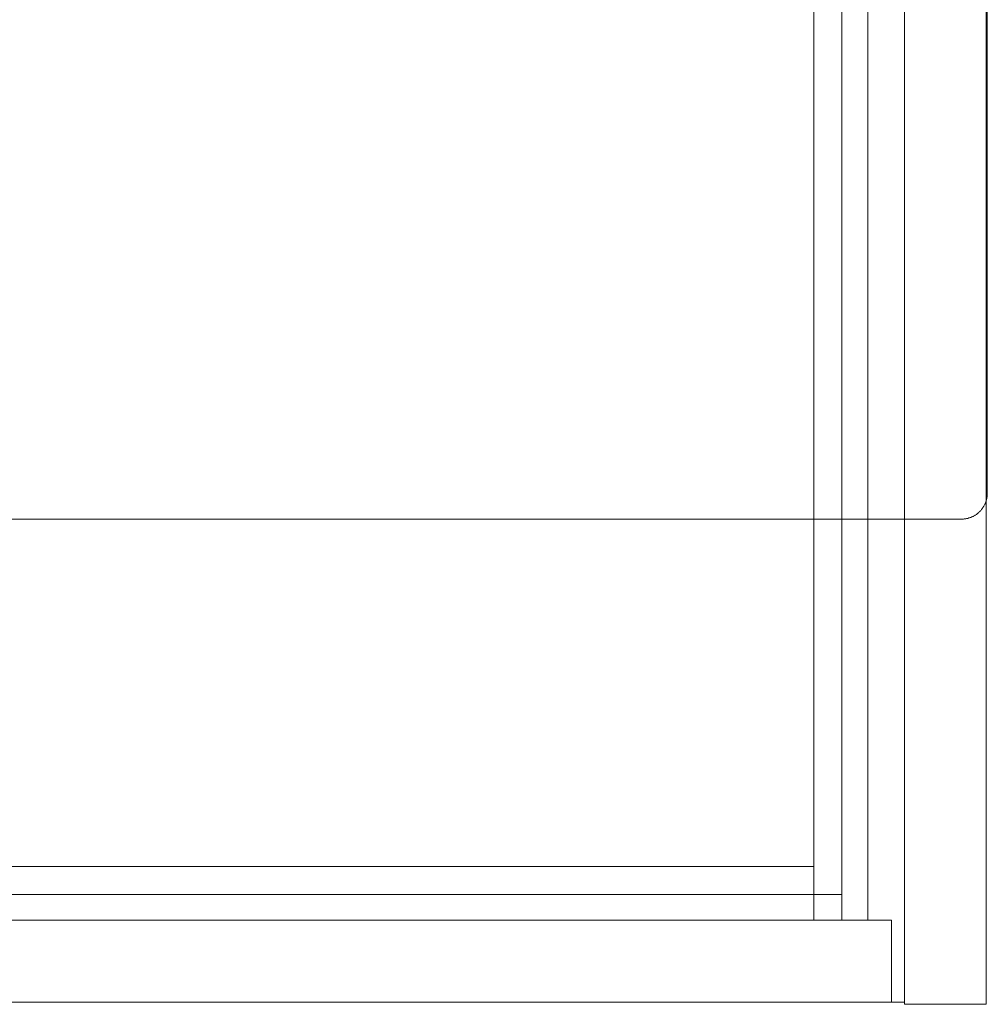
# Model space of a CAD drawing. Header units: inches. Extents: x -412 to -304, y -62 to 18.
# Tile 802 of 809: x -313 to -304, y 0 to 9. Entities that reach past the tile are written whole.
import ezdxf

# ---------------------------------------------------------------- set-up
doc = ezdxf.new("R2010")
doc.units = ezdxf.units.IN
doc.header["$LTSCALE"] = 32
doc.header["$MEASUREMENT"] = 0
for name, color, linetype, lineweight in [('Drawing', 7, 'Continuous', 18), ('Metal_1', 7, 'Continuous', 18), ('None', 7, 'Continuous', 18), ('TFL_1', 7, 'Continuous', 13), ('Wood_1-H', 7, 'Continuous', 13), ('Wood_TBDDrawerbox', 7, 'Continuous', 18)]:
    doc.layers.add(name, color=color, linetype=linetype, lineweight=lineweight)

# ---------------------------------------------------------------- blocks, each defined once
blk = doc.blocks.new('Group-1')
at = {"layer": 'Metal_1'}
for points, invisible_edges in [([(12.0197, -12.252, 68.2953), (12.2559, -25.5591, 68.2953), (119.6969, -25.5591, 68.2953), (12.0197, -12.252, 68.2953)], 13), ([(119.6969, -25.5591, 68.2953), (119.9331, -12.252, 68.2953), (12.0197, -12.252, 68.2953), (119.6969, -25.5591, 68.2953)], 13), ([(12.0197, -12.252, 68.0591), (12.2559, -25.5591, 68.0591), (119.6969, -25.5591, 68.0591), (12.0197, -12.252, 68.0591)], 13), ([(119.6969, -25.5591, 68.0591), (119.9331, -12.252, 68.0591), (12.0197, -12.252, 68.0591), (119.6969, -25.5591, 68.0591)], 13), ([(119.6969, -25.5591, 68.2953), (119.9331, -25.3228, 68.2953), (119.9331, -12.252, 68.2953), (119.6969, -25.5591, 68.2953)], 13), ([(119.6969, -25.5591, 68.0591), (119.9331, -25.3228, 68.0591), (119.9331, -12.252, 68.0591), (119.6969, -25.5591, 68.0591)], 13), ([(119.6969, -25.5591, 68.2953), (119.8555, -25.4979, 68.2953), (119.9331, -25.3228, 68.2953), (119.6969, -25.5591, 68.2953)], 15), ([(119.6969, -25.5591, 68.0591), (119.8555, -25.4979, 68.0591), (119.9331, -25.3228, 68.0591), (119.6969, -25.5591, 68.0591)], 15), ([(119.8555, -25.4979, 68.2953), (119.9052, -25.4342, 68.2953), (119.9331, -25.3228, 68.2953), (119.8555, -25.4979, 68.2953)], 15), ([(119.8555, -25.4979, 68.0591), (119.9052, -25.4342, 68.0591), (119.9331, -25.3228, 68.0591), (119.8555, -25.4979, 68.0591)], 15), ([(119.9052, -25.4342, 68.2953), (119.9305, -25.3575, 68.2953), (119.9331, -25.3228, 68.2953), (119.9052, -25.4342, 68.2953)], 15), ([(119.9052, -25.4342, 68.0591), (119.9305, -25.3575, 68.0591), (119.9331, -25.3228, 68.0591), (119.9052, -25.4342, 68.0591)], 15), ([(119.9052, -25.4342, 68.2953), (119.9172, -25.4078, 68.2953), (119.9305, -25.3575, 68.2953), (119.9052, -25.4342, 68.2953)], 15), ([(119.9052, -25.4342, 68.0591), (119.9172, -25.4078, 68.0591), (119.9305, -25.3575, 68.0591), (119.9052, -25.4342, 68.0591)], 15), ([(119.9172, -25.4078, 68.2953), (119.926, -25.3802, 68.2953), (119.9305, -25.3575, 68.2953), (119.9172, -25.4078, 68.2953)], 15), ([(119.9172, -25.4078, 68.0591), (119.926, -25.3802, 68.0591), (119.9305, -25.3575, 68.0591), (119.9172, -25.4078, 68.0591)], 15), ([(119.926, -25.3802, 68.2953), (119.9285, -25.3689, 68.2953), (119.9305, -25.3575, 68.2953), (119.926, -25.3802, 68.2953)], 15), ([(119.926, -25.3802, 68.0591), (119.9285, -25.3689, 68.0591), (119.9305, -25.3575, 68.0591), (119.926, -25.3802, 68.0591)], 15), ([(119.926, -25.3802, 68.2953), (119.9273, -25.3746, 68.2953), (119.9285, -25.3689, 68.2953), (119.926, -25.3802, 68.2953)], 12), ([(119.926, -25.3802, 68.0591), (119.9273, -25.3746, 68.0591), (119.9285, -25.3689, 68.0591), (119.926, -25.3802, 68.0591)], 12), ([(119.9285, -25.3689, 68.2953), (119.9296, -25.3632, 68.2953), (119.9305, -25.3575, 68.2953), (119.9285, -25.3689, 68.2953)], 12), ([(119.9285, -25.3689, 68.0591), (119.9296, -25.3632, 68.0591), (119.9305, -25.3575, 68.0591), (119.9285, -25.3689, 68.0591)], 12), ([(119.9305, -25.3575, 68.2953), (119.9324, -25.3402, 68.2953), (119.9331, -25.3228, 68.2953), (119.9305, -25.3575, 68.2953)], 15), ([(119.9305, -25.3575, 68.0591), (119.9324, -25.3402, 68.0591), (119.9331, -25.3228, 68.0591), (119.9305, -25.3575, 68.0591)], 15), ([(119.9305, -25.3575, 68.2953), (119.9313, -25.3518, 68.2953), (119.9324, -25.3402, 68.2953), (119.9305, -25.3575, 68.2953)], 14), ([(119.9305, -25.3575, 68.0591), (119.9313, -25.3518, 68.0591), (119.9324, -25.3402, 68.0591), (119.9305, -25.3575, 68.0591)], 14), ([(119.9313, -25.3518, 68.2953), (119.9319, -25.346, 68.2953), (119.9324, -25.3402, 68.2953), (119.9313, -25.3518, 68.2953)], 12), ([(119.9313, -25.3518, 68.0591), (119.9319, -25.346, 68.0591), (119.9324, -25.3402, 68.0591), (119.9313, -25.3518, 68.0591)], 12), ([(119.9324, -25.3402, 68.2953), (119.933, -25.3286, 68.2953), (119.9331, -25.3228, 68.2953), (119.9324, -25.3402, 68.2953)], 13), ([(119.9324, -25.3402, 68.0591), (119.933, -25.3286, 68.0591), (119.9331, -25.3228, 68.0591), (119.9324, -25.3402, 68.0591)], 13), ([(119.9324, -25.3402, 68.2953), (119.9328, -25.3344, 68.2953), (119.933, -25.3286, 68.2953), (119.9324, -25.3402, 68.2953)], 12), ([(119.9324, -25.3402, 68.0591), (119.9328, -25.3344, 68.0591), (119.933, -25.3286, 68.0591), (119.9324, -25.3402, 68.0591)], 12), ([(119.8555, -25.4979, 68.2953), (119.8757, -25.4771, 68.2953), (119.9052, -25.4342, 68.2953), (119.8555, -25.4979, 68.2953)], 15), ([(119.8555, -25.4979, 68.0591), (119.8757, -25.4771, 68.0591), (119.9052, -25.4342, 68.0591), (119.8555, -25.4979, 68.0591)], 15), ([(119.8757, -25.4771, 68.2953), (119.8933, -25.4541, 68.2953), (119.9052, -25.4342, 68.2953), (119.8757, -25.4771, 68.2953)], 15), ([(119.8757, -25.4771, 68.0591), (119.8933, -25.4541, 68.0591), (119.9052, -25.4342, 68.0591), (119.8757, -25.4771, 68.0591)], 15), ([(119.8757, -25.4771, 68.2953), (119.8866, -25.4636, 68.2953), (119.8933, -25.4541, 68.2953), (119.8757, -25.4771, 68.2953)], 15), ([(119.8757, -25.4771, 68.0591), (119.8866, -25.4636, 68.0591), (119.8933, -25.4541, 68.0591), (119.8757, -25.4771, 68.0591)], 15), ([(119.8866, -25.4636, 68.2953), (119.89, -25.4589, 68.2953), (119.8933, -25.4541, 68.2953), (119.8866, -25.4636, 68.2953)], 12), ([(119.8866, -25.4636, 68.0591), (119.89, -25.4589, 68.0591), (119.8933, -25.4541, 68.0591), (119.8866, -25.4636, 68.0591)], 12), ([(119.8933, -25.4541, 68.2953), (119.8995, -25.4443, 68.2953), (119.9052, -25.4342, 68.2953), (119.8933, -25.4541, 68.2953)], 15), ([(119.8933, -25.4541, 68.0591), (119.8995, -25.4443, 68.0591), (119.9052, -25.4342, 68.0591), (119.8933, -25.4541, 68.0591)], 15), ([(119.8933, -25.4541, 68.2953), (119.8964, -25.4492, 68.2953), (119.8995, -25.4443, 68.2953), (119.8933, -25.4541, 68.2953)], 12), ([(119.8933, -25.4541, 68.0591), (119.8964, -25.4492, 68.0591), (119.8995, -25.4443, 68.0591), (119.8933, -25.4541, 68.0591)], 12), ([(119.8995, -25.4443, 68.2953), (119.9024, -25.4393, 68.2953), (119.9052, -25.4342, 68.2953), (119.8995, -25.4443, 68.2953)], 12), ([(119.8995, -25.4443, 68.0591), (119.9024, -25.4393, 68.0591), (119.9052, -25.4342, 68.0591), (119.8995, -25.4443, 68.0591)], 12), ([(119.9052, -25.4342, 68.2953), (119.9128, -25.4186, 68.2953), (119.9172, -25.4078, 68.2953), (119.9052, -25.4342, 68.2953)], 15), ([(119.9052, -25.4342, 68.0591), (119.9128, -25.4186, 68.0591), (119.9172, -25.4078, 68.0591), (119.9052, -25.4342, 68.0591)], 15), ([(119.9052, -25.4342, 68.2953), (119.9078, -25.429, 68.2953), (119.9128, -25.4186, 68.2953), (119.9052, -25.4342, 68.2953)], 14), ([(119.9052, -25.4342, 68.0591), (119.9078, -25.429, 68.0591), (119.9128, -25.4186, 68.0591), (119.9052, -25.4342, 68.0591)], 14), ([(119.9078, -25.429, 68.2953), (119.9104, -25.4238, 68.2953), (119.9128, -25.4186, 68.2953), (119.9078, -25.429, 68.2953)], 12), ([(119.9078, -25.429, 68.0591), (119.9104, -25.4238, 68.0591), (119.9128, -25.4186, 68.0591), (119.9078, -25.429, 68.0591)], 12), ([(119.9128, -25.4186, 68.2953), (119.9151, -25.4132, 68.2953), (119.9172, -25.4078, 68.2953), (119.9128, -25.4186, 68.2953)], 12), ([(119.9128, -25.4186, 68.0591), (119.9151, -25.4132, 68.0591), (119.9172, -25.4078, 68.0591), (119.9128, -25.4186, 68.0591)], 12), ([(119.9172, -25.4078, 68.2953), (119.9229, -25.3914, 68.2953), (119.926, -25.3802, 68.2953), (119.9172, -25.4078, 68.2953)], 15), ([(119.9172, -25.4078, 68.0591), (119.9229, -25.3914, 68.0591), (119.926, -25.3802, 68.0591), (119.9172, -25.4078, 68.0591)], 15), ([(119.9172, -25.4078, 68.2953), (119.9211, -25.3969, 68.2953), (119.9229, -25.3914, 68.2953), (119.9172, -25.4078, 68.2953)], 13), ([(119.9172, -25.4078, 68.0591), (119.9211, -25.3969, 68.0591), (119.9229, -25.3914, 68.0591), (119.9172, -25.4078, 68.0591)], 13), ([(119.9172, -25.4078, 68.2953), (119.9193, -25.4024, 68.2953), (119.9211, -25.3969, 68.2953), (119.9172, -25.4078, 68.2953)], 12), ([(119.9172, -25.4078, 68.0591), (119.9193, -25.4024, 68.0591), (119.9211, -25.3969, 68.0591), (119.9172, -25.4078, 68.0591)], 12), ([(119.9229, -25.3914, 68.2953), (119.9245, -25.3858, 68.2953), (119.926, -25.3802, 68.2953), (119.9229, -25.3914, 68.2953)], 12), ([(119.9229, -25.3914, 68.0591), (119.9245, -25.3858, 68.0591), (119.926, -25.3802, 68.0591), (119.9229, -25.3914, 68.0591)], 12), ([(119.6969, -25.5591, 68.2953), (119.7654, -25.5489, 68.2953), (119.8555, -25.4979, 68.2953), (119.6969, -25.5591, 68.2953)], 15), ([(119.6969, -25.5591, 68.0591), (119.7654, -25.5489, 68.0591), (119.8555, -25.4979, 68.0591), (119.6969, -25.5591, 68.0591)], 15), ([(119.7654, -25.5489, 68.2953), (119.8031, -25.5338, 68.2953), (119.8555, -25.4979, 68.2953), (119.7654, -25.5489, 68.2953)], 15), ([(119.7654, -25.5489, 68.0591), (119.8031, -25.5338, 68.0591), (119.8555, -25.4979, 68.0591), (119.7654, -25.5489, 68.0591)], 15), ([(119.7654, -25.5489, 68.2953), (119.7872, -25.5411, 68.2953), (119.8031, -25.5338, 68.2953), (119.7654, -25.5489, 68.2953)], 15), ([(119.7654, -25.5489, 68.0591), (119.7872, -25.5411, 68.0591), (119.8031, -25.5338, 68.0591), (119.7654, -25.5489, 68.0591)], 15), ([(119.7654, -25.5489, 68.2953), (119.7764, -25.5452, 68.2953), (119.7872, -25.5411, 68.2953), (119.7654, -25.5489, 68.2953)], 15), ([(119.7654, -25.5489, 68.0591), (119.7764, -25.5452, 68.0591), (119.7872, -25.5411, 68.0591), (119.7654, -25.5489, 68.0591)], 15), ([(119.7654, -25.5489, 68.2953), (119.7709, -25.5471, 68.2953), (119.7764, -25.5452, 68.2953), (119.7654, -25.5489, 68.2953)], 12), ([(119.7654, -25.5489, 68.0591), (119.7709, -25.5471, 68.0591), (119.7764, -25.5452, 68.0591), (119.7654, -25.5489, 68.0591)], 12), ([(119.7764, -25.5452, 68.2953), (119.7819, -25.5432, 68.2953), (119.7872, -25.5411, 68.2953), (119.7764, -25.5452, 68.2953)], 12), ([(119.7764, -25.5452, 68.0591), (119.7819, -25.5432, 68.0591), (119.7872, -25.5411, 68.0591), (119.7764, -25.5452, 68.0591)], 12), ([(119.7872, -25.5411, 68.2953), (119.7978, -25.5364, 68.2953), (119.8031, -25.5338, 68.2953), (119.7872, -25.5411, 68.2953)], 13), ([(119.7872, -25.5411, 68.0591), (119.7978, -25.5364, 68.0591), (119.8031, -25.5338, 68.0591), (119.7872, -25.5411, 68.0591)], 13), ([(119.7872, -25.5411, 68.2953), (119.7926, -25.5388, 68.2953), (119.7978, -25.5364, 68.2953), (119.7872, -25.5411, 68.2953)], 12), ([(119.7872, -25.5411, 68.0591), (119.7926, -25.5388, 68.0591), (119.7978, -25.5364, 68.0591), (119.7872, -25.5411, 68.0591)], 12), ([(119.8031, -25.5338, 68.2953), (119.8281, -25.5192, 68.2953), (119.8555, -25.4979, 68.2953), (119.8031, -25.5338, 68.2953)], 15), ([(119.8031, -25.5338, 68.0591), (119.8281, -25.5192, 68.0591), (119.8555, -25.4979, 68.0591), (119.8031, -25.5338, 68.0591)], 15), ([(119.8031, -25.5338, 68.2953), (119.8133, -25.5284, 68.2953), (119.8281, -25.5192, 68.2953), (119.8031, -25.5338, 68.2953)], 15), ([(119.8031, -25.5338, 68.0591), (119.8133, -25.5284, 68.0591), (119.8281, -25.5192, 68.0591), (119.8031, -25.5338, 68.0591)], 15), ([(119.8031, -25.5338, 68.2953), (119.8082, -25.5312, 68.2953), (119.8133, -25.5284, 68.2953), (119.8031, -25.5338, 68.2953)], 12), ([(119.8031, -25.5338, 68.0591), (119.8082, -25.5312, 68.0591), (119.8133, -25.5284, 68.0591), (119.8031, -25.5338, 68.0591)], 12), ([(119.8133, -25.5284, 68.2953), (119.8183, -25.5254, 68.2953), (119.8281, -25.5192, 68.2953), (119.8133, -25.5284, 68.2953)], 14), ([(119.8133, -25.5284, 68.0591), (119.8183, -25.5254, 68.0591), (119.8281, -25.5192, 68.0591), (119.8133, -25.5284, 68.0591)], 14), ([(119.8183, -25.5254, 68.2953), (119.8232, -25.5224, 68.2953), (119.8281, -25.5192, 68.2953), (119.8183, -25.5254, 68.2953)], 12), ([(119.8183, -25.5254, 68.0591), (119.8232, -25.5224, 68.0591), (119.8281, -25.5192, 68.0591), (119.8183, -25.5254, 68.0591)], 12), ([(119.8281, -25.5192, 68.2953), (119.8422, -25.5091, 68.2953), (119.8555, -25.4979, 68.2953), (119.8281, -25.5192, 68.2953)], 15), ([(119.8281, -25.5192, 68.0591), (119.8422, -25.5091, 68.0591), (119.8555, -25.4979, 68.0591), (119.8281, -25.5192, 68.0591)], 15), ([(119.8281, -25.5192, 68.2953), (119.8329, -25.516, 68.2953), (119.8422, -25.5091, 68.2953), (119.8281, -25.5192, 68.2953)], 14), ([(119.8281, -25.5192, 68.0591), (119.8329, -25.516, 68.0591), (119.8422, -25.5091, 68.0591), (119.8281, -25.5192, 68.0591)], 14), ([(119.8329, -25.516, 68.2953), (119.8376, -25.5126, 68.2953), (119.8422, -25.5091, 68.2953), (119.8329, -25.516, 68.2953)], 12), ([(119.8329, -25.516, 68.0591), (119.8376, -25.5126, 68.0591), (119.8422, -25.5091, 68.0591), (119.8329, -25.516, 68.0591)], 12), ([(119.8422, -25.5091, 68.2953), (119.8511, -25.5017, 68.2953), (119.8555, -25.4979, 68.2953), (119.8422, -25.5091, 68.2953)], 13), ([(119.8422, -25.5091, 68.0591), (119.8511, -25.5017, 68.0591), (119.8555, -25.4979, 68.0591), (119.8422, -25.5091, 68.0591)], 13), ([(119.8422, -25.5091, 68.2953), (119.8467, -25.5054, 68.2953), (119.8511, -25.5017, 68.2953), (119.8422, -25.5091, 68.2953)], 12), ([(119.8422, -25.5091, 68.0591), (119.8467, -25.5054, 68.0591), (119.8511, -25.5017, 68.0591), (119.8422, -25.5091, 68.0591)], 12), ([(119.8555, -25.4979, 68.2953), (119.8679, -25.4857, 68.2953), (119.8757, -25.4771, 68.2953), (119.8555, -25.4979, 68.2953)], 15), ([(119.8555, -25.4979, 68.0591), (119.8679, -25.4857, 68.0591), (119.8757, -25.4771, 68.0591), (119.8555, -25.4979, 68.0591)], 15), ([(119.8555, -25.4979, 68.2953), (119.8639, -25.4899, 68.2953), (119.8679, -25.4857, 68.2953), (119.8555, -25.4979, 68.2953)], 13), ([(119.8555, -25.4979, 68.0591), (119.8639, -25.4899, 68.0591), (119.8679, -25.4857, 68.0591), (119.8555, -25.4979, 68.0591)], 13), ([(119.8555, -25.4979, 68.2953), (119.8597, -25.4939, 68.2953), (119.8639, -25.4899, 68.2953), (119.8555, -25.4979, 68.2953)], 12), ([(119.8555, -25.4979, 68.0591), (119.8597, -25.4939, 68.0591), (119.8639, -25.4899, 68.0591), (119.8555, -25.4979, 68.0591)], 12), ([(119.8679, -25.4857, 68.2953), (119.8719, -25.4815, 68.2953), (119.8757, -25.4771, 68.2953), (119.8679, -25.4857, 68.2953)], 12), ([(119.8679, -25.4857, 68.0591), (119.8719, -25.4815, 68.0591), (119.8757, -25.4771, 68.0591), (119.8679, -25.4857, 68.0591)], 12), ([(119.8757, -25.4771, 68.2953), (119.8831, -25.4682, 68.2953), (119.8866, -25.4636, 68.2953), (119.8757, -25.4771, 68.2953)], 13), ([(119.8757, -25.4771, 68.0591), (119.8831, -25.4682, 68.0591), (119.8866, -25.4636, 68.0591), (119.8757, -25.4771, 68.0591)], 13), ([(119.8757, -25.4771, 68.2953), (119.8795, -25.4727, 68.2953), (119.8831, -25.4682, 68.2953), (119.8757, -25.4771, 68.2953)], 12), ([(119.8757, -25.4771, 68.0591), (119.8795, -25.4727, 68.0591), (119.8831, -25.4682, 68.0591), (119.8757, -25.4771, 68.0591)], 12), ([(119.6969, -25.5591, 68.2953), (119.72, -25.5579, 68.2953), (119.7654, -25.5489, 68.2953), (119.6969, -25.5591, 68.2953)], 15), ([(119.6969, -25.5591, 68.0591), (119.72, -25.5579, 68.0591), (119.7654, -25.5489, 68.0591), (119.6969, -25.5591, 68.0591)], 15), ([(119.6969, -25.5591, 68.2953), (119.7084, -25.5588, 68.2953), (119.72, -25.5579, 68.2953), (119.6969, -25.5591, 68.2953)], 15), ([(119.6969, -25.5591, 68.0591), (119.7084, -25.5588, 68.0591), (119.72, -25.5579, 68.0591), (119.6969, -25.5591, 68.0591)], 15), ([(119.6969, -25.5591, 68.2953), (119.7026, -25.559, 68.2953), (119.7084, -25.5588, 68.2953), (119.6969, -25.5591, 68.2953)], 12), ([(119.6969, -25.5591, 68.0591), (119.7026, -25.559, 68.0591), (119.7084, -25.5588, 68.0591), (119.6969, -25.5591, 68.0591)], 12), ([(119.7084, -25.5588, 68.2953), (119.7142, -25.5584, 68.2953), (119.72, -25.5579, 68.2953), (119.7084, -25.5588, 68.2953)], 12), ([(119.7084, -25.5588, 68.0591), (119.7142, -25.5584, 68.0591), (119.72, -25.5579, 68.0591), (119.7084, -25.5588, 68.0591)], 12), ([(119.72, -25.5579, 68.2953), (119.7486, -25.5533, 68.2953), (119.7654, -25.5489, 68.2953), (119.72, -25.5579, 68.2953)], 15), ([(119.72, -25.5579, 68.0591), (119.7486, -25.5533, 68.0591), (119.7654, -25.5489, 68.0591), (119.72, -25.5579, 68.0591)], 15), ([(119.72, -25.5579, 68.2953), (119.7315, -25.5565, 68.2953), (119.7486, -25.5533, 68.2953), (119.72, -25.5579, 68.2953)], 15), ([(119.72, -25.5579, 68.0591), (119.7315, -25.5565, 68.0591), (119.7486, -25.5533, 68.0591), (119.72, -25.5579, 68.0591)], 15), ([(119.72, -25.5579, 68.2953), (119.7258, -25.5573, 68.2953), (119.7315, -25.5565, 68.2953), (119.72, -25.5579, 68.2953)], 12), ([(119.72, -25.5579, 68.0591), (119.7258, -25.5573, 68.0591), (119.7315, -25.5565, 68.0591), (119.72, -25.5579, 68.0591)], 12), ([(119.7315, -25.5565, 68.2953), (119.7372, -25.5556, 68.2953), (119.7486, -25.5533, 68.2953), (119.7315, -25.5565, 68.2953)], 14), ([(119.7315, -25.5565, 68.0591), (119.7372, -25.5556, 68.0591), (119.7486, -25.5533, 68.0591), (119.7315, -25.5565, 68.0591)], 14), ([(119.7372, -25.5556, 68.2953), (119.7429, -25.5545, 68.2953), (119.7486, -25.5533, 68.2953), (119.7372, -25.5556, 68.2953)], 12), ([(119.7372, -25.5556, 68.0591), (119.7429, -25.5545, 68.0591), (119.7486, -25.5533, 68.0591), (119.7372, -25.5556, 68.0591)], 12), ([(119.7486, -25.5533, 68.2953), (119.7542, -25.552, 68.2953), (119.7654, -25.5489, 68.2953), (119.7486, -25.5533, 68.2953)], 14), ([(119.7486, -25.5533, 68.0591), (119.7542, -25.552, 68.0591), (119.7654, -25.5489, 68.0591), (119.7486, -25.5533, 68.0591)], 14), ([(119.7542, -25.552, 68.2953), (119.7599, -25.5505, 68.2953), (119.7654, -25.5489, 68.2953), (119.7542, -25.552, 68.2953)], 12), ([(119.7542, -25.552, 68.0591), (119.7599, -25.5505, 68.0591), (119.7654, -25.5489, 68.0591), (119.7542, -25.552, 68.0591)], 12)]:
    blk.add_3dface(points, dxfattribs=dict(at, invisible_edges=invisible_edges))
for points in [[(119.9331, -12.252, 68.0591), (119.9331, -12.252, 68.2953), (119.9331, -25.3228, 68.2953), (119.9331, -25.3228, 68.0591)], [(119.9285, -25.3689, 68.0591), (119.9285, -25.3689, 68.2953), (119.9273, -25.3746, 68.2953), (119.9273, -25.3746, 68.0591)], [(119.9296, -25.3632, 68.0591), (119.9296, -25.3632, 68.2953), (119.9285, -25.3689, 68.2953), (119.9285, -25.3689, 68.0591)], [(119.9305, -25.3575, 68.0591), (119.9305, -25.3575, 68.2953), (119.9296, -25.3632, 68.2953), (119.9296, -25.3632, 68.0591)], [(119.9313, -25.3518, 68.0591), (119.9313, -25.3518, 68.2953), (119.9305, -25.3575, 68.2953), (119.9305, -25.3575, 68.0591)], [(119.9319, -25.346, 68.0591), (119.9319, -25.346, 68.2953), (119.9313, -25.3518, 68.2953), (119.9313, -25.3518, 68.0591)], [(119.9324, -25.3402, 68.0591), (119.9324, -25.3402, 68.2953), (119.9319, -25.346, 68.2953), (119.9319, -25.346, 68.0591)], [(119.9328, -25.3344, 68.0591), (119.9328, -25.3344, 68.2953), (119.9324, -25.3402, 68.2953), (119.9324, -25.3402, 68.0591)], [(119.933, -25.3286, 68.0591), (119.933, -25.3286, 68.2953), (119.9328, -25.3344, 68.2953), (119.9328, -25.3344, 68.0591)], [(119.9331, -25.3228, 68.0591), (119.9331, -25.3228, 68.2953), (119.933, -25.3286, 68.2953), (119.933, -25.3286, 68.0591)], [(119.89, -25.4589, 68.0591), (119.89, -25.4589, 68.2953), (119.8866, -25.4636, 68.2953), (119.8866, -25.4636, 68.0591)], [(119.8933, -25.4541, 68.0591), (119.8933, -25.4541, 68.2953), (119.89, -25.4589, 68.2953), (119.89, -25.4589, 68.0591)], [(119.8964, -25.4492, 68.0591), (119.8964, -25.4492, 68.2953), (119.8933, -25.4541, 68.2953), (119.8933, -25.4541, 68.0591)], [(119.8995, -25.4443, 68.0591), (119.8995, -25.4443, 68.2953), (119.8964, -25.4492, 68.2953), (119.8964, -25.4492, 68.0591)], [(119.9024, -25.4393, 68.0591), (119.9024, -25.4393, 68.2953), (119.8995, -25.4443, 68.2953), (119.8995, -25.4443, 68.0591)], [(119.9052, -25.4342, 68.0591), (119.9052, -25.4342, 68.2953), (119.9024, -25.4393, 68.2953), (119.9024, -25.4393, 68.0591)], [(119.9078, -25.429, 68.0591), (119.9078, -25.429, 68.2953), (119.9052, -25.4342, 68.2953), (119.9052, -25.4342, 68.0591)], [(119.9104, -25.4238, 68.0591), (119.9104, -25.4238, 68.2953), (119.9078, -25.429, 68.2953), (119.9078, -25.429, 68.0591)], [(119.9128, -25.4186, 68.0591), (119.9128, -25.4186, 68.2953), (119.9104, -25.4238, 68.2953), (119.9104, -25.4238, 68.0591)], [(119.9151, -25.4132, 68.0591), (119.9151, -25.4132, 68.2953), (119.9128, -25.4186, 68.2953), (119.9128, -25.4186, 68.0591)], [(119.9172, -25.4078, 68.0591), (119.9172, -25.4078, 68.2953), (119.9151, -25.4132, 68.2953), (119.9151, -25.4132, 68.0591)], [(119.9193, -25.4024, 68.0591), (119.9193, -25.4024, 68.2953), (119.9172, -25.4078, 68.2953), (119.9172, -25.4078, 68.0591)], [(119.9211, -25.3969, 68.0591), (119.9211, -25.3969, 68.2953), (119.9193, -25.4024, 68.2953), (119.9193, -25.4024, 68.0591)], [(119.9229, -25.3914, 68.0591), (119.9229, -25.3914, 68.2953), (119.9211, -25.3969, 68.2953), (119.9211, -25.3969, 68.0591)], [(119.9245, -25.3858, 68.0591), (119.9245, -25.3858, 68.2953), (119.9229, -25.3914, 68.2953), (119.9229, -25.3914, 68.0591)], [(119.926, -25.3802, 68.0591), (119.926, -25.3802, 68.2953), (119.9245, -25.3858, 68.2953), (119.9245, -25.3858, 68.0591)], [(119.9273, -25.3746, 68.0591), (119.9273, -25.3746, 68.2953), (119.926, -25.3802, 68.2953), (119.926, -25.3802, 68.0591)], [(119.7709, -25.5471, 68.0591), (119.7709, -25.5471, 68.2953), (119.7654, -25.5489, 68.2953), (119.7654, -25.5489, 68.0591)], [(119.7764, -25.5452, 68.0591), (119.7764, -25.5452, 68.2953), (119.7709, -25.5471, 68.2953), (119.7709, -25.5471, 68.0591)], [(119.7819, -25.5432, 68.0591), (119.7819, -25.5432, 68.2953), (119.7764, -25.5452, 68.2953), (119.7764, -25.5452, 68.0591)], [(119.7872, -25.5411, 68.0591), (119.7872, -25.5411, 68.2953), (119.7819, -25.5432, 68.2953), (119.7819, -25.5432, 68.0591)], [(119.7926, -25.5388, 68.0591), (119.7926, -25.5388, 68.2953), (119.7872, -25.5411, 68.2953), (119.7872, -25.5411, 68.0591)], [(119.7978, -25.5364, 68.0591), (119.7978, -25.5364, 68.2953), (119.7926, -25.5388, 68.2953), (119.7926, -25.5388, 68.0591)], [(119.8031, -25.5338, 68.0591), (119.8031, -25.5338, 68.2953), (119.7978, -25.5364, 68.2953), (119.7978, -25.5364, 68.0591)], [(119.8082, -25.5312, 68.0591), (119.8082, -25.5312, 68.2953), (119.8031, -25.5338, 68.2953), (119.8031, -25.5338, 68.0591)], [(119.8133, -25.5284, 68.0591), (119.8133, -25.5284, 68.2953), (119.8082, -25.5312, 68.2953), (119.8082, -25.5312, 68.0591)], [(119.8183, -25.5254, 68.0591), (119.8183, -25.5254, 68.2953), (119.8133, -25.5284, 68.2953), (119.8133, -25.5284, 68.0591)], [(119.8232, -25.5224, 68.0591), (119.8232, -25.5224, 68.2953), (119.8183, -25.5254, 68.2953), (119.8183, -25.5254, 68.0591)], [(119.8281, -25.5192, 68.0591), (119.8281, -25.5192, 68.2953), (119.8232, -25.5224, 68.2953), (119.8232, -25.5224, 68.0591)], [(119.8329, -25.516, 68.0591), (119.8329, -25.516, 68.2953), (119.8281, -25.5192, 68.2953), (119.8281, -25.5192, 68.0591)], [(119.8376, -25.5126, 68.0591), (119.8376, -25.5126, 68.2953), (119.8329, -25.516, 68.2953), (119.8329, -25.516, 68.0591)], [(119.8422, -25.5091, 68.0591), (119.8422, -25.5091, 68.2953), (119.8376, -25.5126, 68.2953), (119.8376, -25.5126, 68.0591)], [(119.8467, -25.5054, 68.0591), (119.8467, -25.5054, 68.2953), (119.8422, -25.5091, 68.2953), (119.8422, -25.5091, 68.0591)], [(119.8511, -25.5017, 68.0591), (119.8511, -25.5017, 68.2953), (119.8467, -25.5054, 68.2953), (119.8467, -25.5054, 68.0591)], [(119.8555, -25.4979, 68.0591), (119.8555, -25.4979, 68.2953), (119.8511, -25.5017, 68.2953), (119.8511, -25.5017, 68.0591)], [(119.8597, -25.4939, 68.0591), (119.8597, -25.4939, 68.2953), (119.8555, -25.4979, 68.2953), (119.8555, -25.4979, 68.0591)], [(119.8639, -25.4899, 68.0591), (119.8639, -25.4899, 68.2953), (119.8597, -25.4939, 68.2953), (119.8597, -25.4939, 68.0591)], [(119.8679, -25.4857, 68.0591), (119.8679, -25.4857, 68.2953), (119.8639, -25.4899, 68.2953), (119.8639, -25.4899, 68.0591)], [(119.8719, -25.4815, 68.0591), (119.8719, -25.4815, 68.2953), (119.8679, -25.4857, 68.2953), (119.8679, -25.4857, 68.0591)], [(119.8757, -25.4771, 68.0591), (119.8757, -25.4771, 68.2953), (119.8719, -25.4815, 68.2953), (119.8719, -25.4815, 68.0591)], [(119.8795, -25.4727, 68.0591), (119.8795, -25.4727, 68.2953), (119.8757, -25.4771, 68.2953), (119.8757, -25.4771, 68.0591)], [(119.8831, -25.4682, 68.0591), (119.8831, -25.4682, 68.2953), (119.8795, -25.4727, 68.2953), (119.8795, -25.4727, 68.0591)], [(119.8866, -25.4636, 68.0591), (119.8866, -25.4636, 68.2953), (119.8831, -25.4682, 68.2953), (119.8831, -25.4682, 68.0591)], [(119.6969, -25.5591, 68.0591), (119.6969, -25.5591, 68.2953), (12.2559, -25.5591, 68.2953), (12.2559, -25.5591, 68.0591)], [(119.7026, -25.559, 68.0591), (119.7026, -25.559, 68.2953), (119.6969, -25.5591, 68.2953), (119.6969, -25.5591, 68.0591)], [(119.7084, -25.5588, 68.0591), (119.7084, -25.5588, 68.2953), (119.7026, -25.559, 68.2953), (119.7026, -25.559, 68.0591)], [(119.7142, -25.5584, 68.0591), (119.7142, -25.5584, 68.2953), (119.7084, -25.5588, 68.2953), (119.7084, -25.5588, 68.0591)], [(119.72, -25.5579, 68.0591), (119.72, -25.5579, 68.2953), (119.7142, -25.5584, 68.2953), (119.7142, -25.5584, 68.0591)], [(119.7258, -25.5573, 68.0591), (119.7258, -25.5573, 68.2953), (119.72, -25.5579, 68.2953), (119.72, -25.5579, 68.0591)], [(119.7315, -25.5565, 68.0591), (119.7315, -25.5565, 68.2953), (119.7258, -25.5573, 68.2953), (119.7258, -25.5573, 68.0591)], [(119.7372, -25.5556, 68.0591), (119.7372, -25.5556, 68.2953), (119.7315, -25.5565, 68.2953), (119.7315, -25.5565, 68.0591)], [(119.7429, -25.5545, 68.0591), (119.7429, -25.5545, 68.2953), (119.7372, -25.5556, 68.2953), (119.7372, -25.5556, 68.0591)], [(119.7486, -25.5533, 68.0591), (119.7486, -25.5533, 68.2953), (119.7429, -25.5545, 68.2953), (119.7429, -25.5545, 68.0591)], [(119.7542, -25.552, 68.0591), (119.7542, -25.552, 68.2953), (119.7486, -25.5533, 68.2953), (119.7486, -25.5533, 68.0591)], [(119.7599, -25.5505, 68.0591), (119.7599, -25.5505, 68.2953), (119.7542, -25.552, 68.2953), (119.7542, -25.552, 68.0591)], [(119.7654, -25.5489, 68.0591), (119.7654, -25.5489, 68.2953), (119.7599, -25.5505, 68.2953), (119.7599, -25.5505, 68.0591)]]:
    blk.add_3dface(points, dxfattribs=at)
blk = doc.blocks.new('Group-2')
at = {"layer": 'None'}
blk.add_blockref('Group-1', (0, 0), dxfattribs=at)
blk = doc.blocks.new('Group-3')
at = {"layer": 'None'}
blk.add_blockref('Group-2', (0, 0), dxfattribs=at)
blk = doc.blocks.new('SL Overhead (3D)')
at = {"layer": 'None'}
blk.add_blockref('Group-3', (0, 0), dxfattribs=at)
at = {"layer": 'Drawing', "color": 0, "flags": 1}
for tag in ['Tag', 'Catalog', 'Option1', 'Option2', 'Option3', 'Option4', 'Option5', 'Option6', 'Option7', 'Option8', 'Option9', 'Option10', 'Option11', 'Option12', 'Custom', 'FinishGroup', 'Discount', 'Item2', 'Item3', 'Item6', 'Item8', 'Item9', 'Item10', 'Item12', 'Item13', 'Item16', 'Item18', 'Item19', 'Item20', 'Item21', 'Item22', 'Item23', 'Item24', 'Item25', 'Item1', 'Item4', 'Item5', 'Item7', 'Item11', 'Item14', 'Item15', 'Item17']:
    blk.add_attdef(tag, (-52.521, 19.4184), '', height=0.00709, dxfattribs=at)
blk = doc.blocks.new('Group-6')
at = {"layer": 'TFL_1'}
for points in [[(12.7579, -29.9724, 22.874), (119.1752, -29.9724, 22.874), (119.1752, -12.0197, 22.874), (12.7579, -12.0197, 22.874)], [(119.1752, -29.9921, 22.8937), (119.9232, -29.9921, 22.8937), (119.9232, -12, 22.8937), (119.1752, -12, 22.8937)], [(119.1752, -12, 7.9724), (119.9232, -12, 7.9724), (119.9232, -29.9921, 7.9724), (119.1752, -29.9921, 7.9724)], [(119.9232, -12, 7.9724), (119.9232, -12, 22.8937), (119.9232, -29.9921, 22.8937), (119.9232, -29.9921, 7.9724)], [(12.7579, -12.7874, 7.9921), (119.1752, -12.7874, 7.9921), (119.1752, -29.9724, 7.9921), (12.7579, -29.9724, 7.9921)], [(12.7579, -13.5157, 8.7402), (12.7579, -29.9724, 8.7402), (119.1752, -29.9724, 8.7402), (119.1752, -13.5157, 8.7402)], [(12.7579, -13.5354, 22.126), (119.1752, -13.5354, 22.126), (119.1752, -29.9724, 22.126), (12.7579, -29.9724, 22.126)], [(119.1752, -29.9724, 7.9921), (119.1752, -29.9724, 8.7402), (12.7579, -29.9724, 8.7402), (12.7579, -29.9724, 7.9921)], [(119.1752, -29.9724, 22.126), (119.1752, -29.9724, 22.874), (12.7579, -29.9724, 22.874), (12.7579, -29.9724, 22.126)], [(119.9232, -29.9921, 7.9724), (119.9232, -29.9921, 22.8937), (119.1752, -29.9921, 22.8937), (119.1752, -29.9921, 7.9724)]]:
    blk.add_3dface(points, dxfattribs=at)
for points, invisible_edges in [([(119.1752, -12, 7.9724), (119.1752, -29.9921, 7.9724), (119.1752, -13.5157, 8.4646), (119.1752, -13.2598, 8.4646)], 10), ([(119.1752, -13.2598, 22.4803), (119.1752, -13.5157, 22.4803), (119.1752, -29.9921, 22.8937), (119.1752, -12, 22.8937)], 10), ([(119.1752, -12.0197, 22.874), (119.1752, -29.9724, 22.874), (119.1752, -13.5354, 22.6772), (119.1752, -12.7677, 22.6772)], 10), ([(119.1752, -29.9724, 7.9921), (119.1752, -12.7874, 7.9921), (119.1752, -13.2598, 8.2874), (119.1752, -13.5157, 8.2874)], 10), ([(119.1752, -29.9921, 7.9724), (119.1752, -29.9921, 22.8937), (119.1752, -13.5157, 22.4803), (119.1752, -13.5157, 8.4646)], 10), ([(119.1752, -13.5157, 8.2874), (119.1752, -13.5157, 8.7402), (119.1752, -29.9724, 8.7402), (119.1752, -29.9724, 7.9921)], 8), ([(119.1752, -29.9724, 22.874), (119.1752, -29.9724, 22.126), (119.1752, -13.5354, 22.126), (119.1752, -13.5354, 22.6772)], 8)]:
    blk.add_3dface(points, dxfattribs=dict(at, invisible_edges=invisible_edges))
blk = doc.blocks.new('Group-13')
at = {"layer": 'Wood_1-H'}
for points in [[(83.9589, -29.2244, 22.0074), (119.0566, -29.2244, 22.0074), (119.0566, -29.9724, 22.0074), (83.9589, -29.9724, 22.0074)], [(83.9589, -29.2244, 8.8587), (119.0566, -29.2244, 8.8587), (119.0566, -29.9724, 8.8587), (83.9589, -29.9724, 8.8587)], [(83.9589, -29.2244, 8.8587), (83.9589, -29.2244, 22.0074), (119.0566, -29.2244, 22.0074), (119.0566, -29.2244, 8.8587)], [(119.0566, -29.2244, 8.8587), (119.0566, -29.2244, 22.0074), (119.0566, -29.9724, 22.0074), (119.0566, -29.9724, 8.8587)], [(119.0566, -29.9724, 8.8587), (119.0566, -29.9724, 22.0074), (83.9589, -29.9724, 22.0074), (83.9589, -29.9724, 8.8587)]]:
    blk.add_3dface(points, dxfattribs=at)
blk = doc.blocks.new('Group-14')
at = {"layer": 'Wood_TBDDrawerbox'}
for points in [[(85.2972, -28.9882, 10.5315), (118.6043, -28.9882, 10.5315), (118.6043, -17.2165, 10.5315), (85.2972, -17.2165, 10.5315)], [(85.5531, -17.2165, 10.0394), (118.3484, -17.2165, 10.0394), (118.3484, -28.7323, 10.0394), (85.5531, -28.7323, 10.0394)], [(118.3484, -17.2165, 9.5276), (118.3484, -29.2244, 9.5276), (118.8406, -29.2244, 9.5276), (118.8406, -17.2165, 9.5276)], [(118.3484, -17.2165, 10.2953), (118.3484, -29.2244, 10.2953), (118.3484, -29.2244, 9.5276), (118.3484, -17.2165, 9.5276)], [(118.6043, -17.2165, 10.2953), (118.6043, -29.2244, 10.2953), (118.3484, -29.2244, 10.2953), (118.3484, -17.2165, 10.2953)], [(118.3484, -17.2165, 10.5709), (118.3484, -29.2244, 10.5709), (118.6043, -29.2244, 10.5709), (118.6043, -17.2165, 10.5709)], [(118.3484, -17.2165, 18.8976), (118.3484, -29.2244, 18.8976), (118.3484, -29.2244, 10.5709), (118.3484, -17.2165, 10.5709)], [(118.8406, -17.2165, 18.8976), (118.8406, -29.2244, 18.8976), (118.3484, -29.2244, 18.8976), (118.3484, -17.2165, 18.8976)], [(118.3484, -17.2165, 10.0394), (118.3484, -17.2165, 10.2953), (118.3484, -28.7323, 10.2953), (118.3484, -28.7323, 10.0394)], [(118.6043, -17.2165, 10.5709), (118.6043, -29.2244, 10.5709), (118.6043, -29.2244, 10.2953), (118.6043, -17.2165, 10.2953)], [(118.6043, -17.2165, 10.2953), (118.6043, -17.2165, 10.5315), (118.6043, -28.9882, 10.5315), (118.6043, -28.9882, 10.2953)], [(118.8406, -17.2165, 9.5276), (118.8406, -29.2244, 9.5276), (118.8406, -17.2165, 9.5276)], [(118.8406, -17.2165, 9.5276), (118.8406, -29.2244, 9.5276), (118.8406, -29.2244, 9.5276)], [(118.8406, -17.2165, 9.5276), (118.8406, -29.2244, 9.5276), (118.8406, -29.2244, 18.8976), (118.8406, -17.2165, 18.8976)], [(85.5531, -28.7323, 9.5276), (118.3484, -28.7323, 9.5276), (118.3484, -29.2244, 9.5276), (85.5531, -29.2244, 9.5276)], [(85.5531, -28.7323, 10.2953), (118.3484, -28.7323, 10.2953), (118.3484, -28.7323, 9.5276), (85.5531, -28.7323, 9.5276)], [(85.5531, -28.9882, 10.2953), (118.3484, -28.9882, 10.2953), (118.3484, -28.7323, 10.2953), (85.5531, -28.7323, 10.2953)], [(85.5531, -28.7323, 10.5709), (118.3484, -28.7323, 10.5709), (118.3484, -28.9882, 10.5709), (85.5531, -28.9882, 10.5709)], [(85.5531, -28.7323, 18.8976), (118.3484, -28.7323, 18.8976), (118.3484, -28.7323, 10.5709), (85.5531, -28.7323, 10.5709)], [(85.5531, -29.2244, 18.8976), (118.3484, -29.2244, 18.8976), (118.3484, -28.7323, 18.8976), (85.5531, -28.7323, 18.8976)], [(118.3484, -28.7323, 10.0394), (118.3484, -28.7323, 10.2953), (85.5531, -28.7323, 10.2953), (85.5531, -28.7323, 10.0394)], [(118.6043, -28.9882, 10.2953), (118.6043, -28.9882, 10.5315), (85.2972, -28.9882, 10.5315), (85.2972, -28.9882, 10.2953)], [(85.5531, -28.9882, 10.5709), (118.3484, -28.9882, 10.5709), (118.3484, -28.9882, 10.2953), (85.5531, -28.9882, 10.2953)], [(85.5531, -29.2244, 9.5276), (118.3484, -29.2244, 9.5276), (85.5531, -29.2244, 9.5276)], [(85.5531, -29.2244, 9.5276), (118.3484, -29.2244, 9.5276), (118.3484, -29.2244, 9.5276)], [(85.5531, -29.2244, 9.5276), (118.3484, -29.2244, 9.5276), (118.3484, -29.2244, 18.8976), (85.5531, -29.2244, 18.8976)]]:
    blk.add_3dface(points, dxfattribs=at)
for points, invisible_edges in [([(118.3484, -28.7323, 10.2953), (118.3484, -17.2165, 10.2953), (118.6043, -17.2165, 10.2953), (118.6043, -28.9882, 10.2953)], 8), ([(118.6043, -28.9882, 10.2953), (85.2972, -28.9882, 10.2953), (85.5531, -28.7323, 10.2953), (118.3484, -28.7323, 10.2953)], 10), ([(118.3484, -28.7323, 9.5276), (118.3484, -28.7323, 10.2953), (118.3484, -28.9882, 10.2953), (118.3484, -28.7323, 9.5276)], 12), ([(118.3484, -29.2244, 9.5276), (118.3484, -28.7323, 9.5276), (118.3484, -28.9882, 10.2953), (118.3484, -29.2244, 9.5276)], 14), ([(118.3484, -28.9882, 10.5709), (118.3484, -28.7323, 10.5709), (118.3484, -28.7323, 18.8976), (118.3484, -28.9882, 10.5709)], 12), ([(118.3484, -28.9882, 10.5709), (118.3484, -28.7323, 18.8976), (118.3484, -29.2244, 18.8976), (118.3484, -28.9882, 10.5709)], 13), ([(118.3484, -29.2244, 9.5276), (118.3484, -28.9882, 10.2953), (118.3484, -28.9882, 10.5709), (118.3484, -29.2244, 9.5276)], 13), ([(118.3484, -29.2244, 18.8976), (118.3484, -29.2244, 9.5276), (118.3484, -28.9882, 10.5709), (118.3484, -29.2244, 18.8976)], 14), ([(118.3484, -29.2244, 9.5276), (118.3484, -29.2244, 10.2953), (118.6043, -29.2244, 10.2953), (118.3484, -29.2244, 9.5276)], 12), ([(118.8406, -29.2244, 9.5276), (118.3484, -29.2244, 9.5276), (118.6043, -29.2244, 10.2953), (118.8406, -29.2244, 9.5276)], 14), ([(118.6043, -29.2244, 10.5709), (118.3484, -29.2244, 10.5709), (118.3484, -29.2244, 18.8976), (118.6043, -29.2244, 10.5709)], 12), ([(118.6043, -29.2244, 10.5709), (118.3484, -29.2244, 18.8976), (118.8406, -29.2244, 18.8976), (118.6043, -29.2244, 10.5709)], 13), ([(118.8406, -29.2244, 9.5276), (118.6043, -29.2244, 10.2953), (118.6043, -29.2244, 10.5709), (118.8406, -29.2244, 9.5276)], 13), ([(118.8406, -29.2244, 18.8976), (118.8406, -29.2244, 9.5276), (118.6043, -29.2244, 10.5709), (118.8406, -29.2244, 18.8976)], 14)]:
    blk.add_3dface(points, dxfattribs=dict(at, invisible_edges=invisible_edges))
blk = doc.blocks.new('Group-15')
at = {"layer": 'None'}
for name in ['Group-6', 'Group-14', 'Group-13']:
    blk.add_blockref(name, (0, 0), dxfattribs=at)
blk = doc.blocks.new('SL Hanging Credenza (3D)')
at = {"layer": 'None'}
blk.add_blockref('Group-15', (0, 0), dxfattribs=at)
at = {"layer": 'Drawing', "color": 0, "flags": 1}
for tag in ['Tag', 'Catalog', 'Option1', 'Option2', 'Option3', 'Option4', 'Option5', 'Option6', 'Option7', 'Option8', 'Option9', 'Option10', 'Option11', 'Option12', 'Custom', 'FinishGroup', 'Discount', 'Item2', 'Item3', 'Item6', 'Item8', 'Item9', 'Item10', 'Item12', 'Item13', 'Item16', 'Item18', 'Item19', 'Item20', 'Item21', 'Item22', 'Item23', 'Item24', 'Item25', 'Item1', 'Item4', 'Item5', 'Item7', 'Item11', 'Item14', 'Item15', 'Item17']:
    blk.add_attdef(tag, (-52.5308, 13.8239), '', height=0.00709, dxfattribs=at)

msp = doc.modelspace()

# ---------------------------------------------------------------- block references
at = {"layer": 'Drawing'}
for name in ['SL Hanging Credenza (3D)', 'SL Overhead (3D)']:
    msp.add_blockref(name, (-424, 30), dxfattribs=at)

doc.saveas('drawing.dxf')
